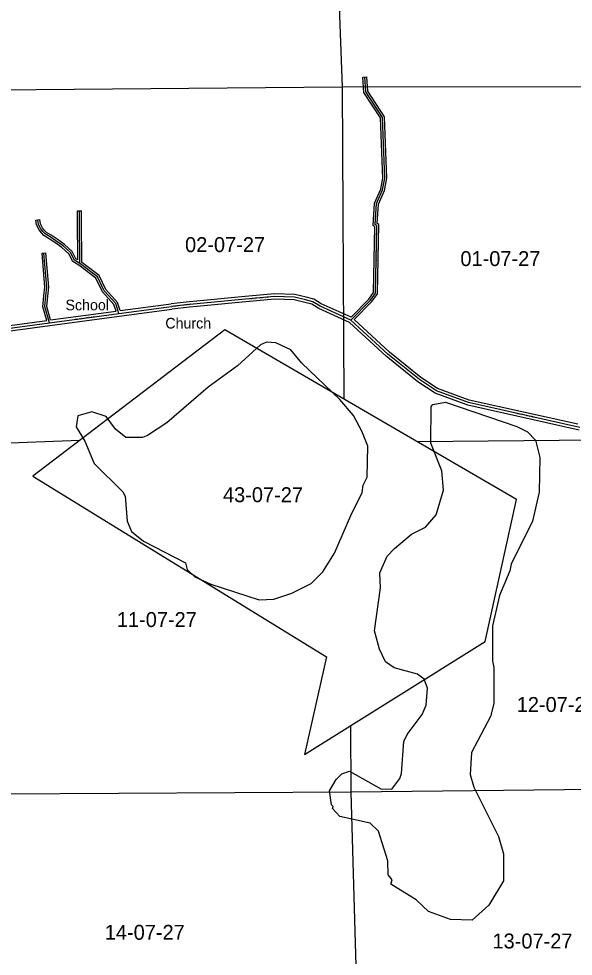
# Model space of a CAD drawing. Extents: x 418523 to 616617, y 1878279 to 2196743.
# Drawn here: x 478573 to 486921, y 2021362 to 2035494 of the extents above; entities that cross this region are included whole.
import ezdxf

# ---------------------------------------------------------------- set-up
doc = ezdxf.new("R2010")
doc.units = 0
for name, color, linetype in [('Level 1', 7, 'Continuous'), ('Level 2', 7, 'Continuous'), ('Level 22', 7, 'Continuous'), ('Level 23', 7, 'Continuous'), ('Level 31', 7, 'Continuous'), ('Level 32', 7, 'Continuous'), ('Level 34', 7, 'Continuous'), ('Level 57', 7, 'Continuous'), ('Level 7', 7, 'Continuous')]:
    doc.layers.add(name, color=color, linetype=linetype)

msp = doc.modelspace()

# ---------------------------------------------------------------- linework, layer by layer
at = {"layer": 'Level 1'}
for p, q in [((483265.402, 2039170.054), (483441.416, 2034461.775)), ((483441.416, 2034461.775), (478120.741, 2034417.219)), ((488743.922, 2034472.409), (483441.416, 2034461.775)), ((483441.416, 2034461.775), (483467.818, 2029761.179)), ((481677.221, 2030804.865), (478784.171, 2028600.656)), ((486066.603, 2028246.423), (481677.221, 2030804.865)), ((479490.196, 2029138.575), (478301.36, 2029090.233)), ((488756.762, 2029154.486), (484570.895, 2029118.227)), ((478784.171, 2028600.656), (483204.609, 2025875.836)), ((485593.373, 2026107.052), (486066.603, 2028246.423)), ((482876.876, 2024402.281), (485593.373, 2026107.052)), ((483204.609, 2025875.836), (482876.876, 2024402.281)), ((483575.026, 2023833.261), (483574.35, 2024839.99)), ((488877.826, 2023897.95), (483575.026, 2023833.261)), ((483575.026, 2023833.261), (478322.381, 2023806.298)), ((483731.636, 2018500.418), (483575.026, 2023833.261))]:
    msp.add_line(p, q, dxfattribs=at)
at = {"layer": 'Level 22'}
for p, q in [((481932.223, 2031260.6), (481254.881, 2031198.016)), ((480081.624, 2031051.281), (480874.178, 2031155.84)), ((479033.528, 2030910.158), (480081.624, 2031051.281)), ((476970.285, 2030632.931), (479033.528, 2030910.158))]:
    msp.add_line(p, q, dxfattribs=at)
for points in [[(482889.312, 2031256.041), (482725.393, 2031296.826), (482425.412, 2031306.617), (481932.223, 2031260.6)], [(483574.099, 2030950.946), (483108.419, 2031161.537), (483000.385, 2031228.602), (482889.312, 2031256.041)], [(481254.881, 2031198.016), (481141.093, 2031187.652), (480874.178, 2031155.84)], [(487017.739, 2029333.561), (485343.753, 2029708.306), (484861.1, 2029885.861), (484603.671, 2030053.632), (484130.246, 2030439.538), (483574.099, 2030950.946)]]:
    msp.add_lwpolyline(points, dxfattribs=at)
at = {"layer": 'Level 23'}
for p, q in [((481928.544, 2031300.431), (481251.201, 2031237.848)), ((481935.904, 2031220.768), (481258.562, 2031158.185)), ((479052.866, 2030953.122), (480038.677, 2031085.859)), ((480086.856, 2031011.624), (480878.913, 2031116.12)), ((480099.179, 2031093.943), (480869.444, 2031195.559)), ((476964.958, 2030672.576), (478992.865, 2030945.053)), ((479038.866, 2030870.515), (480086.856, 2031011.624)), ((477000.525, 2030596.633), (479038.856, 2030870.513))]:
    msp.add_line(p, q, dxfattribs=at)
for points in [[(482898.97, 2031294.859), (482730.936, 2031336.666), (482424.202, 2031346.679), (481928.507, 2031300.428)], [(481251.253, 2031237.853), (481136.911, 2031227.438), (480869.444, 2031195.559)], [(482879.654, 2031217.224), (482719.851, 2031256.984), (482426.623, 2031266.556), (481935.94, 2031220.772)], [(483551.758, 2030917.147), (483089.549, 2031126.17), (482984.657, 2031191.285), (482879.719, 2031217.208)], [(483574.832, 2030994.515), (483127.29, 2031196.905), (483016.113, 2031265.92), (482898.905, 2031294.875)], [(481258.51, 2031158.181), (481145.276, 2031147.866), (480878.913, 2031116.12)], [(486987.971, 2029381.215), (485355.076, 2029746.762), (484879.153, 2029921.841), (484627.295, 2030085.983), (484156.444, 2030469.79), (483624.233, 2030959.186)], [(487009.421, 2029294.431), (485332.429, 2029669.85), (484843.046, 2029849.88), (484580.048, 2030021.282), (484104.049, 2030409.286), (483551.758, 2030917.147)]]:
    msp.add_lwpolyline(points, dxfattribs=at)
at = {"layer": 'Level 31'}
for points in [[(483574.099, 2030950.946), (483867.301, 2031249.591), (483942.896, 2031357.609), (483964.482, 2032374.341), (483939.534, 2032391.189), (483957.819, 2032707.863), (484050.673, 2032915.811), (484084.763, 2033090.941), (484047.585, 2034007.941), (483799.451, 2034392.791), (483783.725, 2034617.979)], [(479493.446, 2031804.387), (479488.396, 2032463.029), (479489.041, 2032596.495)], [(479493.446, 2031804.387), (479410.68, 2031853.885), (479350.409, 2031969.098), (479240.647, 2032070.006), (479133.307, 2032147.625), (479046.143, 2032204.418), (478970.644, 2032249.516), (478935.968, 2032285.326), (478907.021, 2032326.561), (478869.97, 2032394.749), (478861.742, 2032462.069)], [(479033.528, 2030910.158), (478966.596, 2031154.51), (478980.051, 2031315.551), (478996.215, 2031447.488), (478952.457, 2031961.938)], [(480081.624, 2031051.281), (480032.29, 2031201.353), (479858.336, 2031394.215), (479759.231, 2031603.08), (479493.446, 2031804.387)]]:
    msp.add_lwpolyline(points, dxfattribs=at)
at = {"layer": 'Level 32'}
for p, q in [((483753.796, 2034615.89), (483813.652, 2034620.069)), ((479459.041, 2032596.64), (479519.042, 2032596.349)), ((478831.964, 2032458.43), (478891.521, 2032465.707)), ((478922.564, 2031959.396), (478982.351, 2031964.48))]:
    msp.add_line(p, q, dxfattribs=at)
for points in [[(483574.832, 2030994.516), (483844.149, 2031268.832), (483913.096, 2031367.351), (483934.141, 2032358.63), (483908.6, 2032375.878), (483928.185, 2032715.078), (484021.881, 2032924.911), (484054.645, 2033093.231), (484017.94, 2033998.556), (483770.061, 2034383.011), (483753.796, 2034615.89)], [(483624.233, 2030959.186), (483890.452, 2031230.351), (483972.697, 2031347.868), (483994.824, 2032390.053), (483970.469, 2032406.5), (483987.453, 2032700.648), (484079.466, 2032906.711), (484114.881, 2033088.651), (484077.23, 2034017.326), (483828.842, 2034402.57), (483813.652, 2034620.069)], [(479463.038, 2031857.529), (479458.394, 2032462.986), (479459.041, 2032596.64)], [(479523.332, 2031819.385), (479518.397, 2032463.071), (479519.042, 2032596.349)], [(479476.641, 2031779.481), (479388.019, 2031832.481), (479326.252, 2031950.555), (479221.641, 2032046.727), (479116.32, 2032122.887), (479030.256, 2032178.962), (478951.852, 2032225.796), (478912.771, 2032266.154), (478881.481, 2032310.731), (478840.883, 2032385.441), (478831.964, 2032458.43)], [(479463.037, 2031857.529), (479433.341, 2031875.289), (479374.566, 2031987.642), (479259.654, 2032093.284), (479150.296, 2032172.362), (479062.031, 2032229.874), (478989.436, 2032273.237), (478959.165, 2032304.497), (478932.563, 2032342.393), (478899.056, 2032404.056), (478891.521, 2032465.707)], [(478992.865, 2030945.053), (478936.257, 2031151.711), (478950.203, 2031318.626), (478966.059, 2031448.046), (478922.564, 2031959.396)], [(479052.866, 2030953.123), (478996.936, 2031157.308), (479009.9, 2031312.477), (479026.371, 2031446.929), (478982.351, 2031964.48)], [(480038.677, 2031085.86), (480005.769, 2031185.966), (479833.116, 2031377.384), (479735.271, 2031583.593), (479476.641, 2031779.481)], [(480099.179, 2031093.943), (480058.811, 2031216.741), (479883.556, 2031411.046), (479783.191, 2031622.566), (479523.333, 2031819.385)]]:
    msp.add_lwpolyline(points, dxfattribs=at)
at = {"layer": 'Level 7'}
for points in [[(482414.981, 2026742.919), (482682.235, 2026833.175), (482974.789, 2026981.662), (483150.799, 2027155.769), (483327.408, 2027438.258), (483572.203, 2028003.826), (483740.82, 2028353.066), (483758.088, 2028461.339), (483817.097, 2028586.063), (483827.949, 2029052.834), (483737.493, 2029278.438), (483613.686, 2029512.512), (483406.587, 2029755.376), (482834.325, 2030300.351), (482668.677, 2030501.303), (482444.181, 2030610.923), (482302.497, 2030620.011), (482210.576, 2030578.819), (481867.085, 2030263.906), (481423.521, 2029941.173), (480803.717, 2029402.621), (480510.905, 2029212.493), (480435.713, 2029179.531), (480185.618, 2029180.878), (480027.882, 2029306.779), (479887.216, 2029499.301), (479670.83, 2029567.13), (479462.126, 2029509.926), (479436.199, 2029343.331), (479568.406, 2029125.858), (479708.325, 2028791.651), (480139.522, 2028364.147), (480172.514, 2028297.286), (480203.821, 2027921.987), (480269.666, 2027763.235), (480452.282, 2027620.534), (481084.112, 2027291.984), (481108.565, 2027191.812), (481224.679, 2027082.821), (481465.846, 2026973.141), (482189.836, 2026735.796), (482414.981, 2026742.919)], [(485398.362, 2021908.321), (485073.276, 2021918.428), (484740.476, 2022036.906), (484558.029, 2022212.988), (484175.796, 2022448.469), (484192.836, 2022515.061), (484134.903, 2022590.411), (484127.679, 2022798.856), (483988.378, 2023249.776), (483863.993, 2023367.166), (483406.011, 2023469.663), (483298.297, 2023586.955), (483306.797, 2023620.276), (483281.916, 2023645.416), (483249.721, 2023853.981), (483350.671, 2024028.526), (483434.491, 2024111.429), (483551.432, 2024152.491), (484025.157, 2023883.141), (484191.891, 2023882.254), (484309.451, 2024040.019), (484334.85, 2024114.891), (484370.811, 2024598.233), (484421.421, 2024706.306), (484648.101, 2025005.207), (484707.239, 2025146.631), (484725.285, 2025404.958), (484675.991, 2025538.601), (484576.378, 2025614.161), (484226.739, 2025707.758), (484093.854, 2025800.179), (484003.199, 2025992.402), (483929.642, 2026267.898), (484016.502, 2026917.675), (484009.378, 2027142.821), (484119.126, 2027392.318), (484228.116, 2027508.442), (484487.687, 2027723.781), (484696.691, 2027831.036), (484856.061, 2028013.553), (484966.466, 2028388.104), (484943.02, 2028680.011), (484778.549, 2029097.738), (484781.529, 2029647.941), (484806.699, 2029681.123), (484998.632, 2029713.456), (486072.062, 2029349.192), (486230.027, 2029264.952), (486354.382, 2029139.251), (486419.668, 2028880.456), (486408.517, 2028355.332), (486306.123, 2027922.371), (485985.848, 2027273.871), (485968.65, 2027173.897), (485808.233, 2026799.646), (485705.709, 2026341.664), (485702.898, 2025816.511), (485727.351, 2025716.339), (485724.441, 2025174.476), (485673.343, 2024974.67), (485386.956, 2024434.343), (485368.492, 2024100.985), (485425.826, 2023908.921), (485796.938, 2023164.988), (485870.594, 2022906.172), (485868.371, 2022497.682), (485649.664, 2022132.061), (485398.362, 2021908.321)]]:
    msp.add_lwpolyline(points, close=True, dxfattribs=at)

# ---------------------------------------------------------------- texts
at = {"layer": 'Level 2'}
for s, p in [('02-07-27', (481076.653, 2031976.813)), ('01-07-27', (485221.657, 2031765.901)), ('43-07-27', (481647.433, 2028206.708)), ('11-07-27', (480049.252, 2026324.486)), ('12-07-27', (486069.696, 2025044.33)), ('14-07-27', (479867.609, 2021610.451)), ('13-07-27', (485704.993, 2021479.229))]:
    msp.add_text(s, height=225, dxfattribs=at).set_placement(p)
at = {"layer": 'Level 34'}
for s, rotation, p in [('ADA ARNOLD ROAD', 88.7826833, (483963.124, 2031721.649)), ('COUNTY HWY 208', 6.79605, (480866.501, 2031142.34)), ('COUNTY HWY 208', 5.3296944, (482036.978, 2031257.823)), ('COUNTY HWY 208', 7.6677972, (479416.906, 2030949.167)), ('COUNTY HWY 208', 347.3808167, (486037.861, 2029540.113))]:
    msp.add_text(s, height=25, rotation=rotation, dxfattribs=at).set_placement(p)
at = {"layer": 'Level 57'}
for s, p in [('School', (479276.226, 2031099.442)), ('Church', (480779.443, 2030824.623))]:
    msp.add_text(s, height=160, dxfattribs=at).set_placement(p)

doc.saveas('drawing.dxf')
